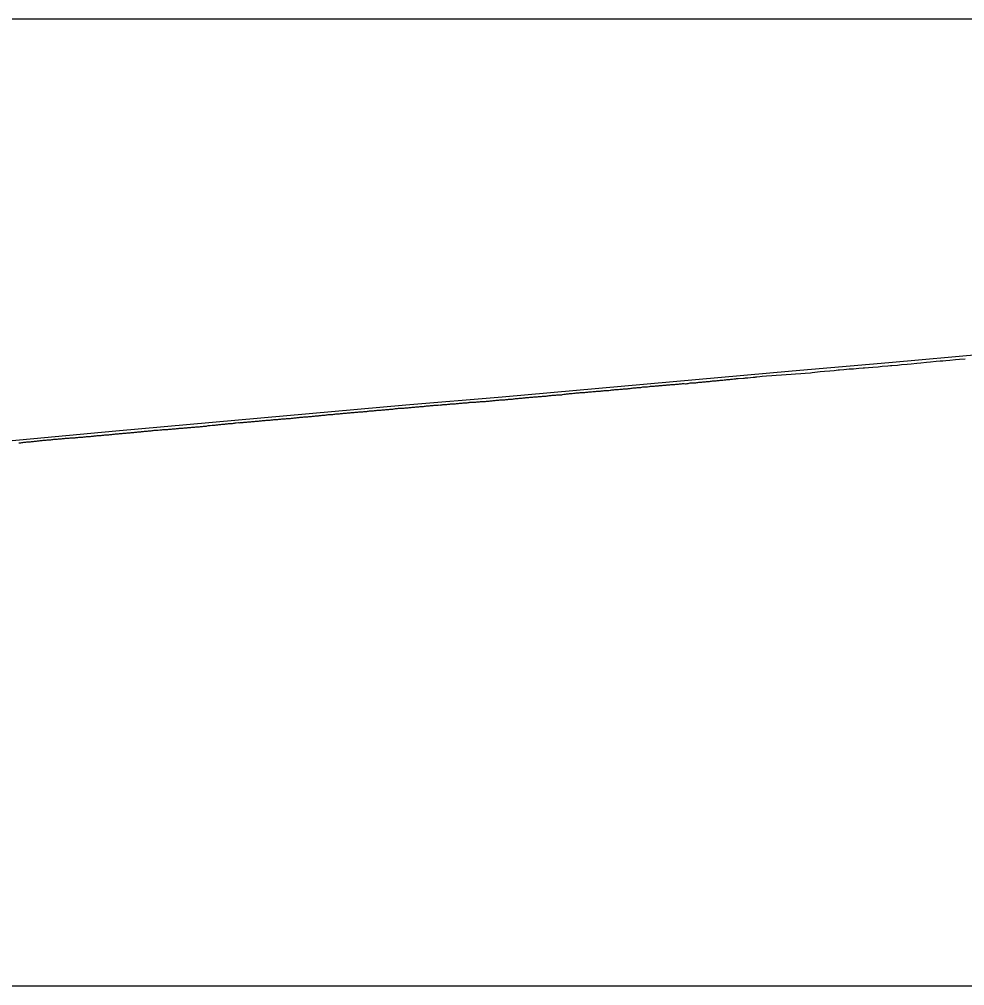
# Model space of a CAD drawing. Extents: x -3627 to 47473, y 2850 to 4350.
# Drawn here: x 36327 to 36817, y 3300 to 3800 of the extents above; entities that cross this region are included whole.
import ezdxf

# ---------------------------------------------------------------- set-up
doc = ezdxf.new("R2010")
doc.units = 0
for name, color, linetype in [('RD_DDB_Profile_EX', 7, 'Continuous'), ('RD_DDB_Profile_PR', 7, 'Continuous'), ('RD_SHT_ShtClip', 7, 'Continuous')]:
    doc.layers.add(name, color=color, linetype=linetype)

msp = doc.modelspace()

# ---------------------------------------------------------------- linework, layer by layer
at = {"layer": 'RD_DDB_Profile_EX'}
for points in [[(36694.091477, 3613.63567), (36694.531491, 3613.679905), (36695.092085, 3613.707865), (36695.536383, 3613.796335), (36696.091539, 3613.852145), (36696.532149, 3613.873915), (36697.170504, 3613.950955), (36697.686611, 3614.01327), (36698.131324, 3614.013355), (36698.571506, 3614.079755), (36699.017073, 3614.10158), (36699.457463, 3614.14588), (36702.24226, 3614.36923), (36702.682422, 3614.413505), (36703.126922, 3614.4357), (36703.567617, 3614.52383), (36704.012246, 3614.568145), (36704.452424, 3614.590295), (36707.243341, 3614.841065), (36707.688122, 3614.840695), (36708.128811, 3614.929305), (36708.573802, 3614.973655), (36709.064281, 3615.03985), (36710.68514, 3615.234415), (36711.846408, 3615.37387), (36714.063739, 3615.57367), (36716.848864, 3615.713525), (36719.057227, 3615.868605), (36721.85144, 3615.98027), (36724.199775, 3616.213785), (36726.85328, 3616.45287), (36729.056484, 3616.541475), (36731.852056, 3616.79388), (36734.049496, 3616.970305), (36736.855515, 3617.166655), (36737.71441, 3617.261195), (36739.053645, 3617.408665), (36741.858447, 3617.745725), (36744.047669, 3617.943485), (36746.858084, 3618.169215), (36749.040208, 3618.366305), (36751.229046, 3618.563275), (36751.862544, 3618.62031), (36754.043751, 3618.860585), (36756.866447, 3619.08688), (36759.037313, 3619.23952), (36761.871682, 3619.466365), (36764.040661, 3619.64028), (36764.743681, 3619.703795), (36766.876992, 3619.89662), (36769.03233, 3620.06988), (36771.87728, 3620.269645), (36774.025438, 3620.463765), (36776.883418, 3620.749695), (36778.258316, 3620.846305), (36779.02826, 3620.90044), (36781.889801, 3621.130655), (36784.019403, 3621.34456), (36786.890942, 3621.603775), (36789.016209, 3621.8168), (36791.902353, 3622.134505), (36794.014301, 3622.283405), (36796.905439, 3622.574135), (36799.00499, 3622.827225), (36801.913393, 3623.060385), (36804.006987, 3623.22856), (36805.287587, 3623.34423), (36806.919956, 3623.491745), (36808.998872, 3623.7215), (36811.923904, 3623.956845), (36813.989111, 3624.081735), (36816.924543, 3624.34604)], [(36644.097996, 3609.138085), (36644.540121, 3609.20406), (36645.102976, 3609.260045), (36645.54079, 3609.32599), (36646.097985, 3609.381925), (36646.541019, 3609.40356), (36647.103315, 3609.45949), (36647.541682, 3609.459435), (36648.098324, 3609.48733), (36648.541172, 3609.53138), (36649.103304, 3609.53136), (36649.542577, 3609.5971), (36650.098219, 3609.765235), (36650.536769, 3609.80925), (36651.098804, 3609.83719), (36651.541785, 3609.859215), (36652.098208, 3609.8871), (36652.536921, 3609.93113), (36653.098791, 3609.959065), (36653.542682, 3610.00279), (36654.098549, 3610.14237), (36654.537817, 3610.186455), (36655.099127, 3610.242285), (36655.542834, 3610.26434), (36656.098091, 3610.26481), (36656.626598, 3610.29081), (36657.099028, 3610.31432), (36657.542751, 3610.35848), (36658.098451, 3610.442205), (36658.537846, 3610.486325), (36659.099039, 3610.514255), (36659.543569, 3610.558025), (36660.098817, 3610.585885), (36660.538664, 3610.630055), (36661.098958, 3610.71431), (36661.53833, 3610.73635), (36662.093979, 3610.792145), (36662.537788, 3610.858395), (36663.09897, 3610.886325), (36663.539145, 3610.907975), (36664.094341, 3610.963725), (36664.538607, 3610.985835), (36665.099332, 3611.013745), (36665.539215, 3611.057915), (36666.094353, 3611.057875), (36666.539428, 3611.101735), (36667.099252, 3611.157995), (36667.539089, 3611.180065), (36668.094273, 3611.235815), (36668.538551, 3611.28003), (36669.099264, 3611.36373), (36669.539907, 3611.407505), (36670.141234, 3611.46785), (36670.539357, 3611.507495), (36671.099639, 3611.53541), (36671.539919, 3611.55752), (36672.094672, 3611.418135), (36672.534973, 3611.462375), (36673.094825, 3611.51853), (36673.539712, 3611.56249), (36674.094617, 3611.81343), (36674.534766, 3611.857655), (36675.09521, 3611.885575), (36675.5397, 3611.88561), (36676.094653, 3611.885595), (36676.535504, 3611.929435), (36677.095595, 3611.95734), (36677.540438, 3611.979505), (36678.095042, 3612.063095), (36678.535492, 3612.151615), (36679.095191, 3612.18), (36679.54023, 3612.223895), (36680.094986, 3612.25176), (36680.535285, 3612.27388), (36681.095577, 3612.35754), (36681.535847, 3612.379655), (36682.09061, 3612.435395), (36682.535272, 3612.479675), (36683.095614, 3612.53547), (36683.655869, 3612.569165), (36684.091002, 3612.61291), (36684.535976, 3612.679385), (36685.095577, 3612.73571), (36685.535551, 3612.80205), (36686.090622, 3612.885745), (36686.535685, 3612.92963), (36687.095989, 3612.957575), (36687.536206, 3613.00183), (36688.091034, 3613.02973), (36688.53559, 3613.074015), (36689.09605, 3613.129845), (36689.536863, 3613.15161), (36690.091447, 3613.23523), (36690.536248, 3613.279545), (36691.09602, 3613.335895), (36691.535822, 3613.38011), (36692.091065, 3613.435925), (36692.530835, 3613.45804), (36693.091675, 3613.541825), (36693.536478, 3613.607765), (36694.091477, 3613.63567)], [(36594.108696, 3604.61645), (36594.55705, 3604.639215), (36595.108343, 3604.7219), (36595.56131, 3604.74433), (36596.107364, 3604.79956), (36596.554927, 3604.82232), (36597.107018, 3604.850165), (36597.559186, 3604.895045), (36598.106469, 3604.94987), (36598.558175, 3604.97265), (36599.110608, 3605.05556), (36599.557987, 3605.10036), (36600.110626, 3605.10071), (36600.561487, 3605.16835), (36601.109274, 3605.251305), (36601.555859, 3605.29604), (36602.109734, 3605.323465), (36602.568057, 3605.347745), (36603.108385, 3605.456805), (36603.554618, 3605.501515), (36604.108423, 3605.52949), (36604.558075, 3605.5746), (36605.10751, 3605.60205), (36605.553334, 3605.646735), (36606.107552, 3605.729925), (36606.55679, 3605.75262), (36607.106194, 3605.752955), (36607.550364, 3605.77557), (36608.105892, 3605.775935), (36608.554573, 3605.798175), (36609.105319, 3605.99171), (36609.54908, 3606.10364), (36610.105021, 3606.13173), (36610.553288, 3606.198545), (36611.109528, 3606.22661), (36611.556743, 3606.24917), (36612.108592, 3606.3322), (36612.552003, 3606.33207), (36613.108657, 3606.387945), (36613.555458, 3606.4328), (36614.107274, 3606.488695), (36614.549781, 3606.55526), (36615.107347, 3606.638995), (36615.553235, 3606.683755), (36616.106399, 3606.71138), (36616.548476, 3606.73348), (36617.106486, 3606.78953), (36617.551888, 3606.83427), (36618.105099, 3606.890335), (36618.545417, 3606.934965), (36619.104846, 3606.96328), (36619.549576, 3606.985335), (36620.109802, 3606.98525), (36620.549558, 3607.02979), (36621.103996, 3607.030145), (36621.548206, 3607.118485), (36622.108952, 3607.20211), (36622.548194, 3607.202375), (36623.103588, 3607.258065), (36623.547778, 3607.3243), (36624.108544, 3607.380025), (36624.547767, 3607.42448), (36625.10318, 3607.48018), (36625.54735, 3607.50222), (36626.107695, 3607.55844), (36626.550763, 3607.55877), (36627.106732, 3607.614505), (36627.545981, 3607.636465), (36628.107287, 3607.664305), (36628.550337, 3607.73085), (36629.106324, 3607.75866), (36629.597328, 3607.83294), (36630.106537, 3607.908895), (36630.549871, 3607.930915), (36631.105933, 3607.93082), (36631.544305, 3607.953165), (36632.100134, 3607.953525), (36632.542893, 3607.997545), (36633.105102, 3608.08141), (36633.542855, 3608.103725), (36634.099749, 3608.215555), (36634.542383, 3608.21551), (36635.104717, 3608.271405), (36635.542348, 3608.381825), (36636.099364, 3608.38173), (36636.541875, 3608.425725), (36637.104332, 3608.453665), (36637.541841, 3608.49795), (36638.098534, 3608.58232), (36638.54042, 3608.60427), (36639.103502, 3608.66025), (36639.540394, 3608.68253), (36640.09815, 3608.766505), (36640.539913, 3608.81042), (36641.103118, 3608.83839), (36641.540626, 3608.86029), (36642.098115, 3608.8882), (36642.540148, 3608.932145), (36643.111963, 3608.989435), (36643.541581, 3609.05369), (36644.097996, 3609.138085)], [(36494.121943, 3596.070275), (36494.599221, 3596.093775), (36495.126395, 3596.172655), (36495.598335, 3596.196475), (36496.120503, 3596.222825), (36496.596949, 3596.27039), (36497.124581, 3596.34935), (36497.596068, 3596.39686), (36498.11869, 3596.423235), (36498.594678, 3596.470755), (36499.122767, 3596.52348), (36499.593801, 3596.57094), (36500.116876, 3596.59733), (36500.592406, 3596.6448), (36501.120953, 3596.72389), (36501.596214, 3596.74767), (36502.125031, 3596.77413), (36502.595344, 3596.82152), (36503.11914, 3596.84795), (36503.593943, 3596.8717), (36504.123217, 3596.898175), (36504.593077, 3596.96915), (36505.117326, 3596.99559), (36505.591671, 3597.019305), (36506.121404, 3597.098565), (36506.595479, 3597.12228), (36507.125481, 3597.148795), (36507.594621, 3597.24325), (36508.119591, 3597.32255), (36508.593179, 3597.346255), (36509.123677, 3597.372805), (36509.592282, 3597.372895), (36510.117793, 3597.425875), (36510.590819, 3597.47312), (36511.121879, 3597.552615), (36511.589927, 3597.599805), (36512.115996, 3597.652845), (36512.588458, 3597.72357), (36513.120081, 3597.723705), (36513.592221, 3597.747335), (36514.124167, 3597.826955), (36514.591338, 3597.850555), (36515.118284, 3597.90368), (36515.58986, 3597.95079), (36516.12237, 3597.97746), (36516.588983, 3598.0245), (36517.116486, 3598.05114), (36517.5875, 3598.074725), (36518.120572, 3598.127965), (36518.586628, 3598.17495), (36519.114267, 3598.228605), (36519.584244, 3598.27555), (36520.118352, 3598.328895), (36520.588006, 3598.375805), (36521.122438, 3598.45581), (36521.587142, 3598.502665), (36522.11656, 3598.556065), (36522.585595, 3598.602945), (36523.120654, 3598.656425), (36523.585481, 3598.72624), (36524.115149, 3598.726365), (36524.583931, 3598.77319), (36525.119243, 3598.799995), (36525.583036, 3598.84675), (36526.118687, 3598.873565), (36526.586757, 3598.87369), (36527.117461, 3598.953895), (36527.585197, 3598.977335), (36528.121554, 3599.030935), (36528.584312, 3599.05433), (36529.115679, 3599.081195), (36529.582746, 3599.15113), (36530.119772, 3599.231535), (36530.581868, 3599.27814), (36531.113897, 3599.30503), (36531.580294, 3599.35163), (36532.117991, 3599.40535), (36532.584011, 3599.428705), (36533.122084, 3599.45567), (36533.583144, 3599.478975), (36534.116209, 3599.532735), (36534.58156, 3599.60241), (36535.120303, 3599.65624), (36535.580673, 3599.67953), (36536.114436, 3599.73339), (36536.579038, 3599.7567), (36537.118965, 3599.83705), (36537.579042, 3599.906625), (36538.113099, 3599.960525), (36538.577405, 3600.00695), (36539.117202, 3600.03404), (36539.581079, 3600.057315), (36540.121304, 3600.111335), (36540.580189, 3600.111485), (36541.115865, 3600.138115), (36541.579447, 3600.23065), (36542.119968, 3600.311615), (36542.578562, 3600.311765), (36543.114101, 3600.36583), (36543.57691, 3600.435175), (36544.118632, 3600.40801)], [(36544.118632, 3600.40801), (36544.576935, 3600.454245), (36545.112765, 3600.427425), (36545.575281, 3600.450595), (36546.116869, 3600.612625), (36546.578956, 3600.68184), (36547.115589, 3600.70899), (36547.572746, 3600.75511), (36548.115534, 3600.67394), (36548.577326, 3600.67406), (36549.114257, 3600.83628), (36549.571073, 3600.882395), (36550.113787, 3600.96371), (36550.574705, 3601.032775), (36551.118328, 3601.086675), (36551.575475, 3601.109445), (36552.112834, 3601.10963), (36552.573764, 3601.109815), (36553.116947, 3601.137095), (36553.57363, 3601.159845), (36554.111454, 3601.187085), (36554.571913, 3601.23314), (36555.115995, 3601.314145), (36555.577226, 3601.359865), (36556.115075, 3601.414175), (36556.570972, 3601.460205), (36557.114614, 3601.48751), (36557.575374, 3601.48734), (36558.113689, 3601.541705), (36558.56912, 3601.56479), (36559.113662, 3601.591665), (36559.574433, 3601.68318), (36560.118138, 3601.76465), (36560.573536, 3601.833535), (36561.11228, 3601.860815), (36561.571809, 3601.883885), (36562.116824, 3601.937925), (36562.572571, 3601.937745), (36563.111339, 3601.93796), (36563.570801, 3601.98394), (36564.11546, 3602.011305), (36564.570636, 3602.03401), (36565.109975, 3602.08848), (36565.56886, 3602.15725), (36566.114527, 3602.184245), (36566.56961, 3602.229825), (36567.109042, 3602.257135), (36567.567832, 3602.234475), (36568.113163, 3602.289045), (36568.572188, 3602.311735), (36569.112665, 3602.36583), (36569.566805, 3602.41171), (36570.11223, 3602.43913), (36570.57116, 3602.507485), (36571.116713, 3602.562065), (36571.570236, 3602.607855), (36572.110865, 3602.662445), (36572.568446, 3602.70822), (36573.115418, 3602.789695), (36573.569209, 3602.83512), (36574.109931, 3602.88973), (36574.567419, 3602.91273), (36575.114052, 3602.99468), (36575.567268, 3603.01726), (36576.108571, 3603.071995), (36576.565428, 3603.11777), (36577.113134, 3603.117615), (36577.566156, 3603.140215), (36578.107657, 3603.167705), (36578.564313, 3603.1907), (36579.111787, 3603.300095), (36579.564128, 3603.368095), (36580.112178, 3603.34068), (36580.56859, 3603.4091), (36581.110873, 3603.38202), (36581.563016, 3603.404615), (36582.110837, 3603.514005), (36582.566561, 3603.51423), (36583.109524, 3603.596425), (36583.564703, 3603.66469), (36584.114089, 3603.773855), (36584.565449, 3603.819035), (36585.10861, 3603.846625), (36585.563589, 3603.892205), (36586.11274, 3603.919855), (36586.563417, 3603.96498), (36587.107696, 3604.019485), (36587.562474, 3604.06503), (36588.111825, 3604.120045), (36588.562304, 3604.16515), (36589.106346, 3604.22014), (36589.560413, 3604.243025), (36590.110486, 3604.298155), (36590.560206, 3604.320605), (36591.110914, 3604.34787), (36591.564629, 3604.415935), (36592.109591, 3604.443615), (36592.559007, 3604.48865), (36593.10959, 3604.543795), (36593.562508, 3604.58916), (36594.108696, 3604.61645)], [(36443.61408, 3591.487555), (36444.12897, 3591.539385), (36444.617211, 3591.56373), (36445.127898, 3591.61509), (36445.616121, 3591.68806), (36446.131539, 3591.765655), (36446.613627, 3591.790385), (36447.125233, 3591.790375), (36447.612529, 3591.911735), (36448.128873, 3591.937885), (36448.610044, 3591.96246), (36449.127708, 3591.988265), (36449.614035, 3592.01251), (36450.126617, 3592.115625), (36450.612926, 3592.164085), (36451.130256, 3592.164525), (36451.610451, 3592.213245), (36452.123952, 3592.29072), (36452.609333, 3592.31492), (36453.12759, 3592.367065), (36453.606867, 3592.415735), (36454.126447, 3592.44165), (36454.610826, 3592.48994), (36455.124932, 3592.54215), (36455.608779, 3592.566295), (36456.128988, 3592.618165), (36456.607151, 3592.666745), (36457.127455, 3592.667215), (36457.610226, 3592.6913), (36458.126335, 3592.743235), (36458.608226, 3592.81574), (36459.130009, 3592.893745), (36459.607422, 3592.91777), (36460.124095, 3592.943775), (36460.606227, 3592.967835), (36461.128151, 3593.019875), (36461.604619, 3593.092265), (36462.121856, 3593.144315), (36462.603419, 3593.192325), (36463.125912, 3593.24442), (36463.606556, 3593.268825), (36464.129588, 3593.320975), (36464.605764, 3593.36889), (36465.123674, 3593.368905), (36465.604557, 3593.3929), (36466.12773, 3593.44506), (36466.603766, 3593.46902), (36467.602549, 3593.54303), (36468.125877, 3593.621295), (36468.606448, 3593.693165), (36469.124741, 3593.719275), (36469.600459, 3593.79109), (36470.124033, 3593.84331), (36470.604357, 3593.867295), (36471.128096, 3593.919535), (36471.603527, 3593.967395), (36472.122189, 3594.01961), (36472.602267, 3594.06749), (36473.126252, 3594.119755), (36473.606165, 3594.119825), (36474.12511, 3594.198175), (36474.600176, 3594.246005), (36475.124408, 3594.272195), (36475.604075, 3594.343935), (36476.128471, 3594.344005), (36476.603251, 3594.3918), (36477.122564, 3594.444075), (36477.601985, 3594.49189), (36478.126627, 3594.544215), (36478.601163, 3594.568115), (36479.12072, 3594.62042), (36479.599894, 3594.66821), (36480.124783, 3594.720565), (36480.603793, 3594.792195), (36481.123633, 3594.818385), (36481.597774, 3594.842285), (36482.122948, 3594.894685), (36482.601627, 3594.966285), (36483.127018, 3595.071035), (36483.600768, 3595.094925), (36484.121119, 3595.12116), (36484.599446, 3595.21653), (36485.125189, 3595.242795), (36485.598591, 3595.26665), (36486.11929, 3595.34528), (36486.597265, 3595.39297), (36487.12336, 3595.47167), (36487.601118, 3595.49555), (36488.12743, 3595.49565), (36488.600268, 3595.543265), (36489.121531, 3595.56954), (36489.598937, 3595.593395), (36490.125601, 3595.619715), (36490.598091, 3595.714825), (36491.119702, 3595.84606), (36491.596756, 3595.84615), (36492.123772, 3595.898745), (36492.595914, 3595.92255), (36493.117873, 3595.922615), (36493.594575, 3596.01766), (36494.121943, 3596.070275)], [(36391.63675, 3586.79804), (36392.136574, 3586.82286), (36392.640087, 3586.873395), (36393.134845, 3586.92352), (36393.633539, 3586.94849), (36394.133869, 3586.99825), (36394.636877, 3587.048755), (36395.13253, 3587.0985), (36395.636124, 3587.14858), (36396.13616, 3587.19879), (36396.634506, 3587.273875), (36397.135187, 3587.3486), (36397.637844, 3587.39907), (36398.13345, 3587.449295), (36398.631295, 3587.47422), (36399.132482, 3587.4991), (36400.135724, 3587.54985), (36400.637939, 3587.62483), (36401.134772, 3587.674725), (36401.631341, 3587.70006), (36402.13303, 3587.725435), (36402.634635, 3587.75037), (36403.132072, 3587.80032), (36403.633817, 3587.85024), (36404.135706, 3587.850595), (36404.63133, 3587.875865), (36405.134366, 3587.90087), (36405.635461, 3587.950735), (36406.133403, 3588.000745), (36406.628865, 3588.050945), (36407.131673, 3588.101415), (36407.632156, 3588.126295), (36408.130703, 3588.176365), (36408.631328, 3588.25111), (36409.134336, 3588.3016), (36409.628852, 3588.351705), (36410.133009, 3588.37677), (36410.632982, 3588.401625), (36411.131636, 3588.42703), (36411.630466, 3588.452225), (36412.135273, 3588.502455), (36412.629678, 3588.552115), (36413.632954, 3588.6024), (36414.132971, 3588.67779), (36414.626316, 3588.72782), (36415.131267, 3588.728175), (36415.629556, 3588.777785), (36416.130282, 3588.828105), (36416.627823, 3588.927645), (36417.133925, 3589.003235), (36417.627002, 3589.027985), (36418.132621, 3589.053525), (36418.630241, 3589.103065), (36419.13163, 3589.128235), (36419.623605, 3589.12852), (36420.12994, 3589.17935), (36420.626843, 3589.204075), (36421.128941, 3589.27978), (36421.625099, 3589.32963), (36422.132184, 3589.40587), (36422.623445, 3589.455225), (36423.131294, 3589.505785), (36423.627528, 3589.53047), (36424.129887, 3589.58145), (36424.624927, 3589.680575), (36425.133532, 3589.781865), (36425.62413, 3589.855825), (36426.127197, 3589.881515), (36427.130844, 3589.9319), (36427.620698, 3589.956505), (36428.129974, 3589.981865), (36428.624735, 3590.055785), (36429.128558, 3590.10688), (36429.622072, 3590.156465), (36430.13221, 3590.20728), (36430.621244, 3590.281035), (36431.130949, 3590.38308), (36431.623606, 3590.383495), (36432.129533, 3590.459795), (36432.617754, 3590.533425), (36433.12828, 3590.559325), (36433.620116, 3590.584275), (36434.126856, 3590.660695), (36434.619112, 3590.68521), (36435.130494, 3590.7112), (36435.617446, 3590.80913), (36436.129653, 3590.809135), (36436.620663, 3590.809525), (36437.127816, 3590.861), (36437.61879, 3590.9099), (36438.131859, 3590.986555), (36438.617172, 3591.060265), (36439.125544, 3591.136935), (36439.616152, 3591.16137), (36440.614489, 3591.31298), (36441.128361, 3591.26183), (36441.617662, 3591.31106), (36442.126514, 3591.362735), (36442.615724, 3591.411485), (36443.130563, 3591.462795), (36443.61408, 3591.487555)], [(36341.661532, 3582.3604), (36342.14591, 3582.38477), (36342.659114, 3582.41081), (36343.139157, 3582.483525), (36343.657026, 3582.509605), (36344.142756, 3582.5578), (36344.661396, 3582.635085), (36345.14638, 3582.68368), (36345.789985, 3582.71637), (36346.139629, 3582.734145), (36346.656847, 3582.786), (36347.14285, 3582.78625), (36347.660356, 3582.86342), (36348.146478, 3582.9606), (36348.657906, 3582.986585), (36349.140112, 3583.010665), (36349.656565, 3583.062425), (36350.143333, 3583.11121), (36350.654981, 3583.136755), (36351.141832, 3583.20984), (36351.657631, 3583.23586), (36352.140211, 3583.260405), (36352.655468, 3583.312075), (36353.143816, 3583.311935), (36353.654706, 3583.38884), (36354.142321, 3583.46201), (36354.657355, 3583.51363), (36355.140693, 3583.53818), (36355.655185, 3583.538445), (36356.143913, 3583.538695), (36356.652761, 3583.590155), (36357.13755, 3583.66313), (36357.652259, 3583.688615), (36358.141176, 3583.73763), (36358.654902, 3583.78913), (36359.304621, 3583.821935), (36359.652469, 3583.83963), (36360.137651, 3583.888745), (36360.651091, 3583.914185), (36361.141279, 3583.93892), (36361.648632, 3584.01582), (36362.139797, 3584.089075), (36362.652051, 3584.114925), (36363.138146, 3584.139665), (36363.650662, 3584.216105), (36364.141774, 3584.216365), (36364.648213, 3584.26759), (36365.139918, 3584.341385), (36365.650813, 3584.36714), (36366.138641, 3584.440585), (36366.650233, 3584.516885), (36367.142269, 3584.566225), (36367.647793, 3584.617385), (36368.140422, 3584.642215), (36368.650393, 3584.66792), (36369.138748, 3584.692745), (36369.643101, 3584.71839), (36370.136913, 3584.767905), (36370.64655, 3584.79316), (36371.140926, 3584.866885), (36371.649973, 3584.94333), (36372.139242, 3584.96822), (36372.819256, 3585.02807), (36373.137418, 3585.04412), (36373.646089, 3585.09469), (36374.136128, 3585.119615), (36374.643755, 3585.145205), (36375.139748, 3585.194515), (36375.642128, 3585.27066), (36376.137938, 3585.345095), (36376.645526, 3585.395555), (36377.136636, 3585.49474), (36377.638186, 3585.495045), (36378.134834, 3585.520155), (36378.640738, 3585.57094), (36379.138457, 3585.620405), (36379.644962, 3585.69597), (36380.137144, 3585.69624), (36380.637622, 3585.721705), (36381.135741, 3585.796025), (36381.641846, 3585.84633), (36382.134424, 3585.89622), (36382.639486, 3585.946905), (36383.138045, 3585.99646), (36383.638731, 3586.07187), (36384.137043, 3586.071785), (36384.642113, 3586.12242), (36385.135325, 3586.17233), (36385.635615, 3586.197375), (36386.333891, 3586.281685), (36386.639825, 3586.296875), (36387.137961, 3586.34689), (36387.642329, 3586.42267), (36388.136634, 3586.47229), (36388.636615, 3586.522475), (36389.135255, 3586.572525), (36389.63912, 3586.597985), (36390.133924, 3586.64765), (36390.638375, 3586.722935), (36391.137556, 3586.77304), (36391.63675, 3586.79804)], [(36327.144333, 3580.855495), (36327.667163, 3580.88133), (36328.147957, 3580.92948), (36328.669906, 3581.03378), (36329.146386, 3581.08192), (36329.662756, 3581.134095), (36330.144415, 3581.182305), (36330.665498, 3581.26044), (36331.148007, 3581.30833), (36331.669917, 3581.334135), (36332.27535, 3581.36482), (36332.662747, 3581.38447), (36333.144878, 3581.456795), (36333.665441, 3581.50894), (36334.148095, 3581.55729), (36334.663872, 3581.60896), (36335.141752, 3581.681345), (36335.661805, 3581.733455), (36336.145349, 3581.80551), (36336.665306, 3581.88354), (36337.148566, 3581.907865), (36337.663741, 3581.959475), (36338.142223, 3582.00785), (36338.661669, 3582.085775), (36339.145439, 3582.15835), (36339.664362, 3582.21033), (36340.149037, 3582.25844), (36340.663611, 3582.284105), (36341.142693, 3582.308425), (36341.661532, 3582.3604)]]:
    msp.add_lwpolyline(points, dxfattribs=at)
at = {"layer": 'RD_DDB_Profile_PR'}
msp.add_lwpolyline([(36277.33, 3577.9215), (36327.33, 3582.4645), (36377.33, 3587.095), (36427.33, 3591.542), (36477.33, 3596.065), (36527.33, 3600.5645), (36577.33, 3604.7285), (36627.33, 3609.2255), (36677.33, 3613.569), (36727.33, 3618.072), (36777.33, 3622.381), (36827.33, 3626.8635), (36877.33, 3631.514), (36927.33, 3636.0995), (36977.33, 3640.564), (37027.33, 3644.9545), (37077.33, 3649.2985), (37127.33, 3654.011), (37177.33, 3658.4845), (37227.33, 3663.002), (37277.33, 3667.553), (37327.33, 3672.2175)], dxfattribs=at)
at = {"layer": 'RD_SHT_ShtClip'}
msp.add_lwpolyline([(35453.33, 3800), (35453.33, 3300), (36953.33, 3300), (36953.33, 3300), (36953.33, 3800), (36953.33, 3800)], close=True, dxfattribs=at)

doc.saveas('drawing.dxf')
